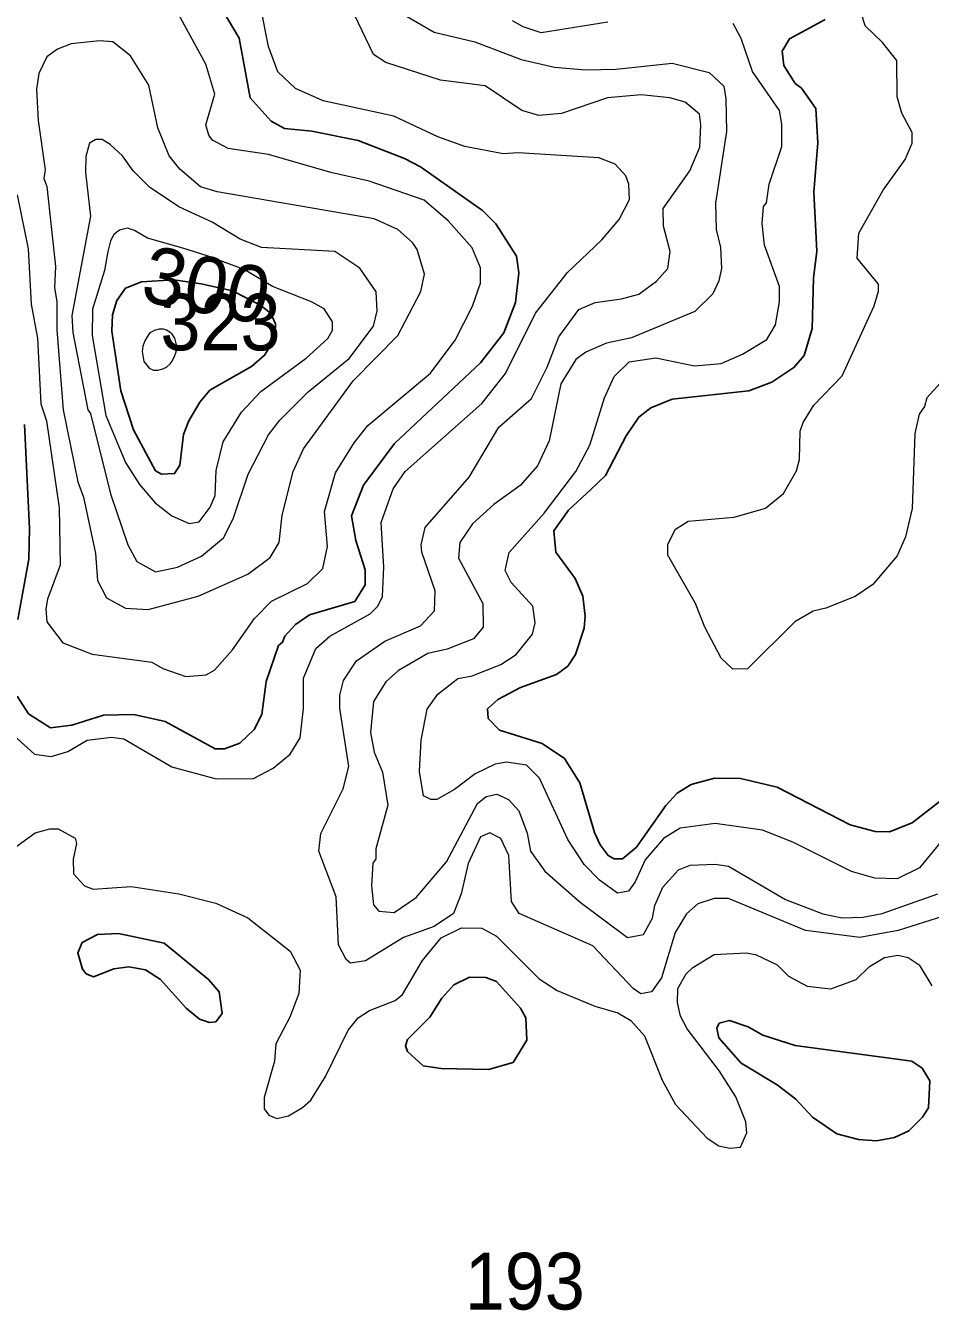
# Model space of a CAD drawing. Extents: x 673.6 to 698.9, y 7012 to 7040.1.
# Drawn here: x 677.64 to 678.917, y 7020.388 to 7022.201 of the extents above; entities that cross this region are included whole.
import ezdxf
from ezdxf.enums import TextEntityAlignment as Align

# ---------------------------------------------------------------- set-up
doc = ezdxf.new("R2010")
doc.units = 0
doc.header["$LTSCALE"] = 0.032
doc.layers.add('1', color=7, linetype='Continuous', lineweight=25)
doc.layers.add('2', color=7, linetype='Continuous', lineweight=13)
doc.layers.add('21', color=7, linetype='Continuous')
doc.layers.add('61', color=7, linetype='Continuous')

msp = doc.modelspace()

# ---------------------------------------------------------------- linework, layer by layer
at = {"layer": '1'}
for points in [[(677.9187, 7022.2217), (677.9414, 7022.1838), (677.9566, 7022.0993), (677.9862, 7022.0663), (678.0051, 7022.0562), (678.0436, 7022.0525), (678.109, 7022.0394), (678.1748, 7022.014), (678.1973, 7022.002), (678.2849, 7021.9402), (678.3036, 7021.9215), (678.3326, 7021.8762), (678.3361, 7021.8524), (678.3313, 7021.8105), (678.315, 7021.7677), (678.2818, 7021.7253), (678.1606, 7021.6115), (678.1169, 7021.553), (678.0997, 7021.5097), (678.1057, 7021.4748), (678.1192, 7021.4333), (678.119, 7021.412), (678.1043, 7021.3886), (678.0404, 7021.3696), (678.0206, 7021.3562), (678.0056, 7021.3399), (678.0024, 7021.3312), (677.9967, 7021.3264), (677.9791, 7021.2759), (677.9733, 7021.2291), (677.9624, 7021.2078), (677.942, 7021.1885), (677.9203, 7021.1807), (677.9075, 7021.1807), (677.8365, 7021.2192), (677.7925, 7021.2291), (677.7495, 7021.2282), (677.7047, 7021.2143), (677.675, 7021.2103), (677.6439, 7021.2299), (677.6277, 7021.255)], [(678.7687, 7022.2098), (678.7181, 7022.1828), (678.7077, 7022.1651), (678.7101, 7022.1449), (678.7262, 7022.1197), (678.7353, 7022.1133), (678.7553, 7022.0845), (678.7585, 7022.0361), (678.7527, 7021.9662), (678.757, 7021.8832), (678.752, 7021.845), (678.7503, 7021.7739), (678.7391, 7021.7356), (678.7244, 7021.7187), (678.6933, 7021.6982), (678.6608, 7021.6859), (678.5525, 7021.6743), (678.5225, 7021.6621), (678.5055, 7021.6488), (678.4875, 7021.6223), (678.4583, 7021.5666), (678.4378, 7021.5468), (678.406, 7021.5175), (678.3856, 7021.4883), (678.3881, 7021.4584), (678.4157, 7021.4209), (678.4265, 7021.3963), (678.4298, 7021.3677), (678.4283, 7021.3508), (678.4159, 7021.3138), (678.4052, 7021.2974), (678.3892, 7021.2857), (678.3386, 7021.2674), (678.3063, 7021.2502), (678.292, 7021.2373), (678.2928, 7021.2234), (678.3089, 7021.2071), (678.369, 7021.188), (678.4005, 7021.1671), (678.4224, 7021.1329), (678.4428, 7021.0627), (678.4509, 7021.045), (678.4622, 7021.0301), (678.4705, 7021.0253), (678.4826, 7021.0255), (678.5024, 7021.042), (678.5438, 7021.1006), (678.5597, 7021.1181), (678.5793, 7021.1305), (678.6123, 7021.1395), (678.6493, 7021.1386), (678.7007, 7021.1264), (678.8037, 7021.0733), (678.8392, 7021.0642), (678.8595, 7021.0637), (678.8917, 7021.0762), (678.9442, 7021.1173)], [(677.6287, 7021.3634), (677.6442, 7021.4485), (677.645, 7021.4916), (677.638, 7021.6386)]]:
    msp.add_lwpolyline(points, dxfattribs=at)
for points in [[(677.8035, 7021.8396), (677.849, 7021.8427), (677.8875, 7021.8368), (677.9318, 7021.8271), (677.9712, 7021.807), (677.9857, 7021.795), (677.9925, 7021.7803), (677.9917, 7021.7592), (677.977, 7021.7362), (677.9587, 7021.7203), (677.8999, 7021.6868), (677.8856, 7021.6699), (677.8701, 7021.6438), (677.8625, 7021.6244), (677.8572, 7021.5809), (677.8501, 7021.5693), (677.8314, 7021.5685), (677.823, 7021.5731), (677.792, 7021.631), (677.7739, 7021.686), (677.7613, 7021.7703), (677.7625, 7021.7932), (677.7684, 7021.8133), (677.7806, 7021.8306)], [(677.8353, 7020.9062), (677.7707, 7020.9201), (677.7412, 7020.9185), (677.7197, 7020.9074), (677.7132, 7020.8927), (677.72, 7020.8698), (677.7253, 7020.8632), (677.7357, 7020.8587), (677.7643, 7020.87), (677.7852, 7020.8732), (677.809, 7020.8689), (677.8299, 7020.8551), (677.8663, 7020.8149), (677.8853, 7020.799), (677.8993, 7020.7944), (677.9082, 7020.7955), (677.917, 7020.807), (677.9128, 7020.8379), (677.8981, 7020.8552)], [(678.3045, 7020.8523), (678.2895, 7020.8578), (678.2665, 7020.8584), (678.2442, 7020.8477), (678.2275, 7020.8286), (678.2104, 7020.8018), (678.1789, 7020.7703), (678.1761, 7020.7614), (678.1787, 7020.7536), (678.2012, 7020.7333), (678.2264, 7020.7294), (678.2934, 7020.7279), (678.3281, 7020.7379), (678.3474, 7020.7694), (678.3461, 7020.801), (678.3383, 7020.8145)], [(678.7264, 7020.7618), (678.6805, 7020.7768), (678.6598, 7020.7882), (678.6336, 7020.7975), (678.619, 7020.7934), (678.6157, 7020.7864), (678.6186, 7020.7728), (678.6498, 7020.7371), (678.7007, 7020.7067), (678.727, 7020.6862), (678.7507, 7020.661), (678.7851, 7020.6373), (678.8157, 7020.6293), (678.8411, 7020.6276), (678.8666, 7020.6321), (678.8867, 7020.6416), (678.9061, 7020.6609), (678.9146, 7020.6739), (678.9162, 7020.7122), (678.9058, 7020.7299), (678.8908, 7020.74)]]:
    msp.add_lwpolyline(points, close=True, dxfattribs=at)
at = {"layer": '2'}
for points in [[(677.6279, 7021.9626), (677.6433, 7021.8865), (677.6476, 7021.8084), (677.6565, 7021.7603), (677.6612, 7021.6674), (677.669, 7021.6438), (677.6869, 7021.5208), (677.6886, 7021.4398), (677.6704, 7021.392), (677.668, 7021.3783), (677.6698, 7021.3598), (677.6921, 7021.3303), (677.7334, 7021.3141), (677.8178, 7021.3031), (677.8332, 7021.2941), (677.8661, 7021.2826), (677.8946, 7021.2852), (677.9063, 7021.2916), (677.932, 7021.3206), (677.9629, 7021.3644), (677.9868, 7021.3892), (678.0377, 7021.4141), (678.0591, 7021.4354), (678.0657, 7021.4663), (678.0619, 7021.5154), (678.0773, 7021.5702), (678.1034, 7021.6125), (678.1227, 7021.6369), (678.2115, 7021.7109), (678.2461, 7021.7576), (678.2706, 7021.8054), (678.2819, 7021.8381), (678.2819, 7021.8595), (678.2701, 7021.8878), (678.2362, 7021.9257), (678.2023, 7021.9549), (678.1249, 7021.9816), (678.0706, 7021.9939), (677.9828, 7022.0196), (677.9256, 7022.0279), (677.9035, 7022.0399), (677.8983, 7022.0468), (677.8942, 7022.0615), (677.907, 7022.1047), (677.894, 7022.147), (677.8449, 7022.2371)], [(678.3594, 7021.7957), (678.4046, 7021.8531), (678.4531, 7021.8991), (678.4777, 7021.9279), (678.4923, 7021.9559), (678.4915, 7021.9774), (678.4871, 7021.9895), (678.4719, 7022.0057), (678.449, 7022.0148), (678.3353, 7022.022), (678.3141, 7022.0205), (678.2596, 7022.0309), (678.2217, 7022.0445), (678.1594, 7022.0736), (678.06, 7022.0953), (678.0206, 7022.1127), (677.9959, 7022.1359), (677.9824, 7022.1719), (677.9718, 7022.2266)], [(678.3642, 7022.0747), (678.3403, 7022.0817), (678.2884, 7022.1165), (678.2256, 7022.1246), (678.1482, 7022.1493), (678.1309, 7022.1607), (678.0987, 7022.2275)], [(678.9461, 7021.7134), (678.912, 7021.6759), (678.9087, 7021.6636), (678.9013, 7021.6532), (678.8953, 7021.6258), (678.8916, 7021.5197), (678.882, 7021.4801), (678.8701, 7021.4531), (678.8361, 7021.4126), (678.8108, 7021.3958), (678.7696, 7021.379), (678.7515, 7021.375), (678.7258, 7021.3597), (678.6591, 7021.2934), (678.6383, 7021.2933), (678.6216, 7021.3086), (678.5988, 7021.3522), (678.5853, 7021.3857), (678.5466, 7021.4539), (678.5466, 7021.4694), (678.5575, 7021.4906), (678.5754, 7021.5019), (678.6402, 7021.5077), (678.6843, 7021.5204), (678.7097, 7021.5411), (678.728, 7021.5731), (678.7322, 7021.5891), (678.7335, 7021.629), (678.7374, 7021.6412), (678.7525, 7021.6655), (678.7926, 7021.7072), (678.8377, 7021.8058), (678.844, 7021.8265), (678.844, 7021.8365), (678.8137, 7021.873), (678.8161, 7021.9084), (678.8505, 7021.9692), (678.8818, 7022.0122), (678.8916, 7022.0356), (678.8916, 7022.0503), (678.877, 7022.0776), (678.8703, 7022.1007), (678.8699, 7022.1519), (678.8495, 7022.1777), (678.825, 7022.201), (678.8146, 7022.235)], [(678.1752, 7022.216), (678.2166, 7022.1919), (678.2738, 7022.1787), (678.3394, 7022.1535), (678.3864, 7022.1429), (678.4304, 7022.1388), (678.4734, 7022.1397), (678.5528, 7022.1484), (678.6046, 7022.1351), (678.6254, 7022.1161), (678.6286, 7022.0981), (678.6295, 7022.0517), (678.6139, 7021.9506), (678.6148, 7021.9137), (678.6206, 7021.8882), (678.6221, 7021.8587), (678.6187, 7021.841), (678.6099, 7021.8226), (678.5846, 7021.798), (678.495, 7021.7605), (678.4601, 7021.7532), (678.4309, 7021.7406), (678.4167, 7021.7303), (678.3955, 7021.6959), (678.3791, 7021.6152), (678.3624, 7021.5801), (678.3381, 7021.5523), (678.301, 7021.5253), (678.2707, 7021.4981), (678.2528, 7021.4721), (678.2508, 7021.4497), (678.2852, 7021.386), (678.2858, 7021.3526), (678.2723, 7021.3357), (678.235, 7021.3214), (678.2074, 7021.315), (678.1663, 7021.2911), (678.1485, 7021.2754), (678.1308, 7021.2475), (678.1267, 7021.2036), (678.1316, 7021.1758), (678.1438, 7021.1477), (678.1512, 7021.101), (678.1342, 7021.0396), (678.134, 7021.0255), (678.1299, 7021.0191), (678.1282, 7020.9872), (678.1307, 7020.9607), (678.1383, 7020.9514), (678.1602, 7020.9497), (678.1913, 7020.9708), (678.2338, 7021.021), (678.2779, 7021.1033), (678.2901, 7021.1134), (678.305, 7021.1166), (678.3214, 7021.1091), (678.336, 7021.0934), (678.3478, 7021.0617), (678.3525, 7021.0363), (678.3726, 7021.0078), (678.4226, 7020.9644), (678.4894, 7020.9145)], [(678.3185, 7021.1617), (678.3028, 7021.1592), (678.2744, 7021.1456), (678.2452, 7021.1233), (678.2205, 7021.1093), (678.2116, 7021.1092), (678.2014, 7021.1143), (678.1957, 7021.1489), (678.1982, 7021.1929), (678.2065, 7021.2367), (678.2218, 7021.2576), (678.25, 7021.2799), (678.27, 7021.2837), (678.3105, 7021.2999), (678.3323, 7021.314), (678.3555, 7021.3426), (678.3592, 7021.3587), (678.3558, 7021.3819), (678.3252, 7021.4152), (678.3167, 7021.4324), (678.3222, 7021.4579), (678.372, 7021.5134), (678.4165, 7021.5722), (678.4363, 7021.6092), (678.4572, 7021.676), (678.4709, 7021.706), (678.4921, 7021.727), (678.5294, 7021.7327), (678.584, 7021.7214), (678.6216, 7021.7247), (678.6521, 7021.7379), (678.6861, 7021.7586), (678.6985, 7021.7789), (678.7042, 7021.8114), (678.7043, 7021.8331), (678.6831, 7021.8914), (678.6797, 7021.9222), (678.6814, 7021.9463), (678.6856, 7021.9514), (678.6895, 7021.9774), (678.7076, 7022.0307), (678.7076, 7022.0622), (678.7042, 7022.0817), (678.666, 7022.1365), (678.6499, 7022.1834), (678.6387, 7022.2043)], [(678.4618, 7022.2064), (678.3675, 7022.1914), (678.3422, 7022.1995), (678.3273, 7022.2082)], [(678.9431, 7020.9471), (678.8716, 7020.9241), (678.8174, 7020.9144), (678.7407, 7020.9245), (678.632, 7020.9694), (678.6117, 7020.9693), (678.589, 7020.9618), (678.5729, 7020.948), (678.557, 7020.9215), (678.5377, 7020.8573), (678.5232, 7020.8376), (678.5085, 7020.8348), (678.4975, 7020.8425), (678.4405, 7020.9028), (678.3365, 7020.9485), (678.3255, 7020.9651), (678.322, 7021.03), (678.3107, 7021.054), (678.2953, 7021.0619), (678.2821, 7021.0563), (678.2644, 7021.0188), (678.2546, 7020.9761), (678.2437, 7020.9484), (678.2166, 7020.9301), (678.1734, 7020.9143), (678.1195, 7020.8817), (678.0983, 7020.8783), (678.0924, 7020.8832), (678.0816, 7020.904), (678.0782, 7020.9716), (678.0536, 7021.0364), (678.0567, 7021.0612), (678.0879, 7021.1244), (678.0962, 7021.1556), (678.0834, 7021.2383), (678.0831, 7021.2566), (678.0887, 7021.2773), (678.1071, 7021.3048), (678.1471, 7021.3326), (678.1972, 7021.3542), (678.2168, 7021.3755), (678.2179, 7021.4038), (678.1989, 7021.4583), (678.1981, 7021.4688), (678.2036, 7021.4931), (678.2661, 7021.5641), (678.3079, 7021.6348), (678.354, 7021.6751), (678.3763, 7021.7194), (678.3927, 7021.7621), (678.4208, 7021.8008), (678.4439, 7021.8104), (678.4812, 7021.8156), (678.5054, 7021.8224), (678.5306, 7021.8409), (678.5464, 7021.8585), (678.5498, 7021.8824), (678.5405, 7021.9181), (678.5401, 7021.9432), (678.5773, 7021.9965), (678.5916, 7022.03), (678.5933, 7022.0615), (678.5911, 7022.0762), (678.5708, 7022.0935)], [(678.5708, 7022.0935), (678.5495, 7022.0994), (678.5088, 7022.1035), (678.4611, 7022.0993), (678.3961, 7022.0773), (678.3642, 7022.0747)], [(677.6231, 7021.1995), (677.652, 7021.1732), (677.6759, 7021.17), (677.6994, 7021.177), (677.7268, 7021.1929), (677.7609, 7021.197), (677.7784, 7021.1947), (677.8461, 7021.1553), (677.9085, 7021.1385), (677.9616, 7021.1386), (677.9894, 7021.1534), (678.0132, 7021.1733), (678.0271, 7021.1964), (678.0321, 7021.2374), (678.0322, 7021.2802), (678.0495, 7021.3221), (678.069, 7021.3396), (678.1263, 7021.3711), (678.1372, 7021.3822), (678.1438, 7021.3955), (678.1455, 7021.437), (678.1415, 7021.5), (678.1588, 7021.5475), (678.1757, 7021.5722), (678.2838, 7021.6682), (678.3172, 7021.7103), (678.3594, 7021.7957)], [(678.4498, 7020.9955), (678.4285, 7021.0173), (678.4053, 7021.0525), (678.3651, 7021.1392), (678.3467, 7021.1575), (678.3185, 7021.1617)], [(678.9675, 7021.0926), (678.9019, 7021.0125), (678.8703, 7020.9974), (678.8386, 7020.998), (678.8056, 7021.0076), (678.7228, 7021.049), (678.6803, 7021.0661), (678.6132, 7021.0754), (678.564, 7021.0688), (678.5402, 7021.054), (678.5144, 7021.0242), (678.5003, 7020.9929), (678.4911, 7020.9799), (678.4754, 7020.9769), (678.4498, 7020.9955)], [(677.6241, 7021.0411), (677.6532, 7021.0622), (677.6739, 7021.068), (677.6858, 7021.0678), (677.7098, 7021.0547), (677.7115, 7021.0471), (677.7066, 7021.025), (677.7071, 7021.0042), (677.723, 7020.9871), (677.735, 7020.9826), (677.7889, 7020.9866), (677.8562, 7020.9759), (677.9082, 7020.963), (677.9532, 7020.9423), (678.0132, 7020.895), (678.0272, 7020.8685), (678.0255, 7020.8356), (678.0129, 7020.802), (677.9932, 7020.7642), (677.9909, 7020.7397), (677.9766, 7020.6888), (677.9765, 7020.6727), (677.9832, 7020.6636), (677.9943, 7020.6591), (678.0107, 7020.6629), (678.0308, 7020.6746), (678.0426, 7020.6849), (678.063, 7020.7182), (678.0949, 7020.7836), (678.1093, 7020.8009), (678.125, 7020.8113), (678.1616, 7020.8253), (678.172, 7020.8342), (678.2002, 7020.8821), (678.2266, 7020.914), (678.2553, 7020.9282), (678.2839, 7020.9274), (678.3047, 7020.9162), (678.3649, 7020.8562), (678.3901, 7020.8397), (678.4433, 7020.8173), (678.4761, 7020.8082), (678.4942, 7020.7974), (678.5134, 7020.7755), (678.5387, 7020.7129), (678.5574, 7020.6787), (678.6019, 7020.6313), (678.6185, 7020.6203), (678.6342, 7020.617), (678.6489, 7020.6185), (678.6582, 7020.6389), (678.6566, 7020.6544), (678.6426, 7020.6895), (678.6194, 7020.7256), (678.5738, 7020.7855), (678.5645, 7020.8032), (678.5601, 7020.8227), (678.5604, 7020.8426), (678.5725, 7020.863), (678.5818, 7020.8719), (678.612, 7020.8904), (678.6573, 7020.893), (678.6704, 7020.8903), (678.701, 7020.8756), (678.7169, 7020.86), (678.7434, 7020.8455), (678.7766, 7020.8421), (678.8125, 7020.8551), (678.8311, 7020.8736), (678.8523, 7020.8864), (678.871, 7020.8897), (678.8857, 7020.886), (678.9015, 7020.8757), (678.9194, 7020.8463)], [(678.4894, 7020.9145), (678.512, 7020.9187), (678.525, 7020.9418), (678.5282, 7020.9597), (678.5396, 7020.9856), (678.5616, 7021.01)], [(678.5616, 7021.01), (678.5781, 7021.0163), (678.6133, 7021.018), (678.6323, 7021.0153), (678.7126, 7020.9679), (678.7654, 7020.948), (678.7927, 7020.9424), (678.8217, 7020.9432), (678.8492, 7020.9481), (678.9278, 7020.976)]]:
    msp.add_lwpolyline(points, dxfattribs=at)
for points in [[(677.6838, 7021.7719), (677.6925, 7021.659), (677.7132, 7021.5574), (677.7214, 7021.5359), (677.7385, 7021.4563), (677.7411, 7021.4184), (677.7537, 7021.3936), (677.7809, 7021.379), (677.8128, 7021.3774), (677.8832, 7021.3962), (677.9535, 7021.4273), (677.9849, 7021.4507), (677.9977, 7021.4719), (678.0017, 7021.5106), (678.0175, 7021.572), (678.0318, 7021.6041), (678.1022, 7021.7), (678.1652, 7021.7641), (678.1979, 7021.8262), (678.203, 7021.8504), (678.1924, 7021.8854), (678.1858, 7021.8955), (678.1652, 7021.9135), (678.1318, 7021.9286), (677.91, 7021.9668), (677.8867, 7021.9738), (677.8574, 7021.9987), (677.8422, 7022.0175), (677.8262, 7022.0571), (677.8135, 7022.1174), (677.7878, 7022.1588), (677.7626, 7022.1784), (677.7442, 7022.1798), (677.7038, 7022.1758), (677.6848, 7022.1681), (677.6696, 7022.1574), (677.6585, 7022.1339), (677.655, 7022.1115), (677.6574, 7022.0674), (677.6671, 7021.9978), (677.6656, 7021.9855), (677.6698, 7021.9741), (677.6819, 7021.8614), (677.6805, 7021.8311), (677.6837, 7021.8121)], [(677.7063, 7021.7684), (677.7274, 7021.659), (677.7314, 7021.654), (677.7594, 7021.5407), (677.7838, 7021.4686), (677.7968, 7021.445), (677.8229, 7021.4306), (677.8543, 7021.4369), (677.8878, 7021.4528), (677.9192, 7021.4783), (677.9329, 7021.5051), (677.9539, 7021.5682), (677.9827, 7021.624), (677.9987, 7021.6444), (678.0387, 7021.6844), (678.0965, 7021.7315), (678.1307, 7021.7773), (678.1362, 7021.799), (678.1347, 7021.8258), (678.1114, 7021.8589), (678.0763, 7021.8828), (677.9727, 7021.8882), (677.9424, 7021.9001), (677.9033, 7021.9238), (677.856, 7021.9458), (677.8146, 7021.9734), (677.7916, 7021.9964), (677.7763, 7022.0174), (677.759, 7022.0337), (677.7479, 7022.0404), (677.7389, 7022.0404), (677.7299, 7022.0353), (677.7247, 7022.0168), (677.724, 7021.9942), (677.7313, 7021.9326), (677.7051, 7021.7924)], [(677.7335, 7021.764), (677.7529, 7021.6511), (677.7809, 7021.5846), (677.8005, 7021.5539), (677.8228, 7021.528), (677.8461, 7021.5095), (677.8706, 7021.4987), (677.8846, 7021.5012), (677.9003, 7021.5218), (677.9072, 7021.5384), (677.9085, 7021.5735), (677.9185, 7021.6138), (677.9445, 7021.6559), (677.9719, 7021.6848), (678.036, 7021.7318), (678.0663, 7021.7597), (678.0729, 7021.7716), (678.0732, 7021.7834), (678.0612, 7021.8015), (678.0431, 7021.8117), (677.9884, 7021.8334), (677.9482, 7021.8573), (677.896, 7021.8766), (677.8616, 7021.8873), (677.8119, 7021.9012), (677.7933, 7021.9124), (677.7836, 7021.9153), (677.7724, 7021.9127), (677.7642, 7021.9064), (677.7594, 7021.8976), (677.7556, 7021.8825), (677.7509, 7021.8558), (677.7339, 7021.8013)], [(677.8051, 7021.736), (677.8065, 7021.7274), (677.8107, 7021.7221), (677.8141, 7021.7181), (677.8201, 7021.7153), (677.8265, 7021.7151), (677.8332, 7021.7169), (677.8388, 7021.7195), (677.8438, 7021.7241), (677.8467, 7021.7278), (677.8502, 7021.7357), (677.8521, 7021.7412), (677.8526, 7021.7509), (677.8504, 7021.7603), (677.8464, 7021.7658), (677.8431, 7021.7689), (677.8388, 7021.7717), (677.8344, 7021.7728), (677.8313, 7021.7731), (677.8284, 7021.773), (677.8214, 7021.7713), (677.8207, 7021.7706), (677.8152, 7021.7678), (677.8111, 7021.7623), (677.808, 7021.7564), (677.8054, 7021.7489), (677.8041, 7021.7414)]]:
    msp.add_lwpolyline(points, close=True, dxfattribs=at)

# ---------------------------------------------------------------- texts
at = {"layer": '21', "width": 0.95}
for s, p in [('323', (677.83, 7021.7431)), ('193', (678.2597, 7020.3894))]:
    msp.add_text(s, height=0.08, dxfattribs=at).set_placement(p)
at = {"layer": '61'}
msp.add_text('300', height=0.08, rotation=348.761, dxfattribs=at).set_placement((677.8874, 7021.796), align=Align.CENTER)

doc.saveas('drawing.dxf')
